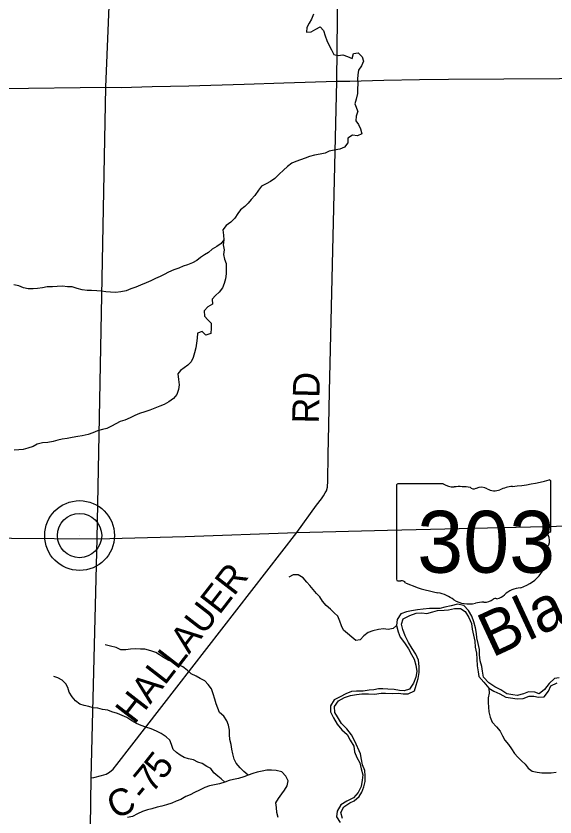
# Model space of a CAD drawing. Extents: x 1857828 to 2277390, y 930619 to 1324581.
# Drawn here: x 2045060 to 2051127, y 1176142 to 1185158 of the extents above; entities that cross this region are included whole.
import ezdxf

# ---------------------------------------------------------------- set-up
doc = ezdxf.new("R2010")
doc.units = 0
for name, color, linetype in [('GM_X_County_Road', 7, 'Continuous'), ('GM_X_County_Road_Text', 7, 'Continuous'), ('GM_X_Major_River', 7, 'Continuous'), ('GM_X_Major_River_Text', 7, 'Continuous'), ('GM_X_Minor_River', 7, 'Continuous'), ('GM_X_State_Location', 7, 'Continuous'), ('GM_X_State_Route', 7, 'Continuous'), ('GM_X_State_Shield', 7, 'Continuous'), ('GM_X_Township_Road', 7, 'Continuous'), ('GM_X_Unincorporated', 7, 'Continuous'), ('GM_X_Unincorporated_Location', 7, 'Continuous')]:
    doc.layers.add(name, color=color, linetype=linetype)

msp = doc.modelspace()

# ---------------------------------------------------------------- linework, layer by layer
at = {"layer": 'GM_X_County_Road'}
msp.add_lwpolyline([(2045906.4, 1176581.8), (2045936.7, 1176586.3), (2046022.9, 1176608.6), (2046075, 1176624.8), (2046113, 1176647), (2046155, 1176681.2), (2046194.9, 1176733.5), (2048222.8, 1179343.9), (2048442.8, 1179650.9), (2048498.7, 1179723.3), (2048522.6, 1179757.5), (2048540.5, 1179789.6), (2048554.5, 1179813.7), (2048566.3, 1179855.9), (2048570.1, 1179926.1), (2048575, 1180219), (2048581.8, 1180551.9), (2048590.4, 1180933), (2048671.5, 1184425.9), (2048694.2, 1186551.3)], dxfattribs=at)
at = {"layer": 'GM_X_Major_River'}
for points in [[(2050771.5, 1177528.1), (2050703.1, 1177508.3), (2050650.9, 1177518.5), (2050584.6, 1177528.8), (2050516.4, 1177573.2), (2050450.2, 1177605.5), (2050384, 1177651.9), (2050323.9, 1177714.3), (2050312.1, 1177782.6), (2050302.2, 1177836.8), (2050286.3, 1177899), (2050278.5, 1177967.3), (2050278.7, 1178027.5), (2050262.8, 1178093.8), (2050246.9, 1178158), (2050243.1, 1178208.2), (2050231.2, 1178272.4), (2050215.3, 1178340.7), (2050191.4, 1178401), (2050155.5, 1178467.3), (2050101.4, 1178523.7), (2050029.1, 1178536), (2049958.7, 1178520.2), (2049888.3, 1178502.4), (2049831.9, 1178490.5), (2049765.6, 1178488.8), (2049715.4, 1178488.9), (2049645, 1178483.2), (2049580.7, 1178473.3), (2049510.3, 1178461.6), (2049456, 1178449.7), (2049393.6, 1178429.8), (2049349.2, 1178365.8), (2049344.9, 1178297.6), (2049360.8, 1178227.3), (2049384.7, 1178165), (2049434.7, 1178100.6), (2049476.8, 1178034.3), (2049512.7, 1177969.9), (2049542.7, 1177919.7), (2049560.6, 1177849.4), (2049570.4, 1177781.1), (2049562.2, 1177716.9), (2049533.8, 1177648.8), (2049489.4, 1177580.8), (2049431, 1177562.9), (2049378.8, 1177565.1), (2049316.5, 1177577.3), (2049244.2, 1177581.6), (2049189.9, 1177583.8), (2049139.7, 1177584), (2049089.4, 1177574.1), (2049037.1, 1177570.3), (2048966.7, 1177558.5), (2048894.4, 1177556.7), (2048838.1, 1177552.9), (2048771.7, 1177529.1), (2048707.2, 1177495.2), (2048640.8, 1177459.3), (2048598.4, 1177393.2), (2048600.2, 1177325), (2048634.1, 1177256.6), (2048674.1, 1177188.3), (2048726.2, 1177123.9), (2048786.3, 1177069.5), (2048822.3, 1177005.2), (2048862.3, 1176938.8), (2048872.1, 1176874.6), (2048896, 1176810.3), (2048932, 1176750), (2048945.8, 1176683.7), (2048963.7, 1176617.4), (2048957.5, 1176555.2), (2048947.2, 1176485.1), (2048910.8, 1176416.9), (2048860.4, 1176358.9), (2048785.9, 1176319.1), (2048717.4, 1176279.2), (2048675, 1176207.1), (2048666.8, 1176142.9), (2048710.8, 1176080.6)], [(2048735, 1176124.6), (2048715.2, 1176192.9), (2048751.5, 1176257), (2048818, 1176302.9), (2048868.3, 1176324.8), (2048922.8, 1176370.8), (2048951.1, 1176420.8), (2048975.4, 1176480.9), (2048989.6, 1176541.1), (2048991.8, 1176605.3), (2048988, 1176663.5), (2048960.1, 1176727.8), (2048950.2, 1176788), (2048936.3, 1176854.3), (2048872.5, 1176995), (2048836.5, 1177065.3), (2048782.5, 1177133.7), (2048722.4, 1177194.1), (2048680.4, 1177268.5), (2048648.4, 1177318.8), (2048644.6, 1177385), (2048691, 1177451.1), (2048759.5, 1177487), (2048825.9, 1177510.8), (2048894.3, 1177522.6), (2048954.6, 1177528.4), (2049028.9, 1177528.2), (2049097.3, 1177523.9), (2049169.7, 1177537.7), (2049219.9, 1177535.5), (2049298.3, 1177531.2), (2049366.6, 1177535), (2049418.9, 1177528.8), (2049475.1, 1177528.6), (2049545.6, 1177562.5), (2049565.9, 1177624.6), (2049588.2, 1177700.8), (2049598.5, 1177767), (2049598.7, 1177835.2), (2049590.9, 1177907.5), (2049561, 1177975.8), (2049519, 1178040.1), (2049477, 1178106.5), (2049441, 1178182.9), (2049413.1, 1178251.2), (2049399.2, 1178313.4), (2049417.5, 1178373.6), (2049494, 1178409.4), (2049564.5, 1178437.3), (2049628.8, 1178439.1), (2049685, 1178432.8), (2049751.4, 1178452.7), (2049803.7, 1178466.6), (2049878.1, 1178470.3), (2049928.4, 1178474.1), (2049996.7, 1178490), (2050065.1, 1178487.7), (2050117.2, 1178455.4), (2050159.2, 1178387.1), (2050189.2, 1178318.7), (2050195, 1178256.5), (2050210.9, 1178190.2), (2050226.7, 1178122), (2050230.5, 1178053.7), (2050242.4, 1177987.5), (2050248.2, 1177919.2), (2050252, 1177843), (2050263.8, 1177774.7), (2050271.7, 1177722.5), (2050325.7, 1177660.1), (2050383.8, 1177593.7)], [(2051174.1, 1177707.3), (2051121.8, 1177699.5), (2051063.3, 1177643.5), (2051008.8, 1177575.5), (2050950.4, 1177527.5), (2050900.2, 1177547.8), (2050827.9, 1177550), (2050771.5, 1177528.1)], [(2050383.8, 1177593.7), (2050438, 1177557.4), (2050506.2, 1177529.1), (2050572.4, 1177490.7), (2050626.7, 1177482.5), (2050703, 1177470.2), (2050767.3, 1177476), (2050835.8, 1177503.8), (2050888, 1177501.7), (2050940.2, 1177489.4), (2051006.6, 1177495.2), (2051053, 1177557.3), (2051081.3, 1177619.4), (2051151.8, 1177651.2)]]:
    msp.add_lwpolyline(points, dxfattribs=at)
at = {"layer": 'GM_X_Minor_River'}
for points in [[(2048409.2, 1185179.2), (2048385.3, 1185123), (2048361.4, 1185076.9), (2048333.5, 1185028.7), (2048329.6, 1184976.6), (2048383.6, 1184978.6), (2048435.6, 1185008.8), (2048485.5, 1185034.9), (2048519.6, 1184994.9), (2048539.8, 1184934.8), (2048559.9, 1184882.7), (2048584, 1184826.6), (2048610.1, 1184778.5), (2048636.2, 1184726.4), (2048686.3, 1184714.5), (2048740.3, 1184720.6), (2048792.3, 1184702.6), (2048842.4, 1184680.6), (2048858.2, 1184734.8), (2048912.2, 1184742.8), (2048958.3, 1184700.8), (2048972.5, 1184650.7), (2048948.6, 1184598.6), (2048916.7, 1184550.4), (2048906.8, 1184496.2), (2048904.9, 1184446.1), (2048907, 1184394), (2048905.2, 1184337.9), (2048905.3, 1184285.8), (2048887.4, 1184223.6), (2048875.6, 1184169.4), (2048908.5, 1184085.1)], [(2048909.5, 1184087.5), (2048889.2, 1184031.4), (2048885, 1183979.2), (2048917.1, 1183937), (2048939, 1183888.7), (2048952.9, 1183830.5), (2048902.6, 1183810.6), (2048846.3, 1183816.8), (2048795.9, 1183784.9), (2048793.7, 1183730.7), (2048757.4, 1183680.7), (2048705, 1183660.8), (2048640.6, 1183649), (2048586.3, 1183635.2), (2048540, 1183615.3), (2048483.6, 1183601.5), (2048421.2, 1183593.7), (2048364.9, 1183575.8), (2048314.5, 1183560), (2048264.2, 1183540.1), (2048211.8, 1183520.2), (2048163.5, 1183500.3), (2048117.1, 1183464.4), (2048070.7, 1183422.4), (2048022.3, 1183376.5), (2047971.9, 1183330.5), (2047925.5, 1183296.6), (2047877.2, 1183270.7), (2047822.8, 1183242.8), (2047790.5, 1183198.7), (2047750.1, 1183138.7), (2047707.7, 1183092.7), (2047673.4, 1183052.7), (2047635, 1183014.7), (2047586.6, 1182976.8), (2047558.4, 1182934.7), (2047522, 1182884.7), (2047479.6, 1182838.7), (2047425.2, 1182800.8), (2047388.8, 1182752.8), (2047396.7, 1182690.5), (2047398.5, 1182640.3)], [(2047398.5, 1182640.3), (2047368.2, 1182598.3), (2047321.9, 1182564.4), (2047267.5, 1182532.5), (2047225.1, 1182496.5), (2047182.8, 1182468.6), (2047138.4, 1182438.6), (2047096.1, 1182406.7), (2047047.8, 1182378.8), (2046991.4, 1182356.9), (2046941, 1182341.1), (2046892.7, 1182319.2), (2046836.3, 1182301.3), (2046777.9, 1182275.5), (2046727.6, 1182247.6), (2046681.2, 1182227.7), (2046630.9, 1182201.8), (2046578.5, 1182175.9), (2046526.2, 1182156), (2046459.7, 1182128.2), (2046407.3, 1182104.3), (2046351, 1182088.5), (2046298.6, 1182066.6), (2046240.3, 1182054.8), (2046181.9, 1182045), (2046125.6, 1182051.2), (2046071.3, 1182053.4), (2046021.1, 1182059.6), (2045968.8, 1182065.8), (2045910.5, 1182070.1), (2045860.2, 1182070.3), (2045803.9, 1182076.5), (2045749.7, 1182090.8), (2045693.4, 1182111.1), (2045641.1, 1182111.2), (2045582.8, 1182115.5), (2045524.5, 1182113.7), (2045470.2, 1182109.9), (2045409.9, 1182108.1), (2045357.5, 1182100.3), (2045303.2, 1182092.5), (2045252.9, 1182088.7), (2045196.6, 1182086.9), (2045144.4, 1182099.1), (2045092.1, 1182119.4), (2045033.9, 1182131.6)], [(2047398.5, 1182640.3), (2047390.3, 1182582.2), (2047402.2, 1182525.9), (2047396, 1182473.8), (2047407.9, 1182419.6), (2047425.8, 1182371.3), (2047427.6, 1182315.1), (2047425.4, 1182256.9), (2047419.2, 1182200.8), (2047403, 1182148.6), (2047384.7, 1182098.5), (2047346.3, 1182050.5), (2047306, 1182010.6), (2047269.7, 1181970.6), (2047271.5, 1181916.4), (2047221.1, 1181886.4), (2047176.7, 1181840.5), (2047180.6, 1181780.2), (2047220.6, 1181737.9), (2047258.7, 1181699.7), (2047258.5, 1181645.5), (2047254.3, 1181585.3), (2047198, 1181567.4), (2047155.9, 1181607.7), (2047103.5, 1181587.9), (2047099.3, 1181533.7), (2047091.1, 1181477.6), (2047082.9, 1181423.4), (2047070.6, 1181367.3), (2047054.3, 1181313.1), (2047030.1, 1181265.1), (2046993.7, 1181229.1), (2046953.4, 1181197.1), (2046911.1, 1181169.2), (2046880.8, 1181129.2), (2046888.6, 1181066.9), (2046896.5, 1181006.7), (2046890.3, 1180952.5), (2046872, 1180898.4), (2046831.6, 1180854.4), (2046781.2, 1180814.5), (2046728.9, 1180786.6), (2046678.5, 1180764.7), (2046624.1, 1180742.8), (2046567.8, 1180721), (2046511.4, 1180703.1), (2046451, 1180683.3), (2046398.6, 1180661.4), (2046346.3, 1180633.5), (2046285.8, 1180607.7), (2046233.5, 1180595.8), (2046185.2, 1180565.9), (2046134.8, 1180540), (2046082.4, 1180516.1), (2046032.1, 1180502.3), (2045975.8, 1180488.4), (2045925.4, 1180466.6), (2045873.1, 1180448.7), (2045806.6, 1180430.9), (2045754.3, 1180425.1), (2045694, 1180413.3), (2045637.6, 1180403.4), (2045581.3, 1180393.6), (2045531, 1180383.8), (2045476.6, 1180367.9), (2045418.3, 1180358.1), (2045359.9, 1180352.3), (2045299.6, 1180340.5), (2045253.2, 1180312.6), (2045194.8, 1180292.8), (2045142.5, 1180276.9), (2045092.2, 1180275.1), (2045037.9, 1180271.3)], [(2049344.8, 1178297.6), (2049344.9, 1178297.6), (2049344.9, 1178297.6), (2049306.9, 1178262.1), (2049250.5, 1178252.3), (2049198.3, 1178258.6), (2049141.9, 1178252.7), (2049075.5, 1178238.9), (2049023.2, 1178219.1), (2048976.8, 1178181.1), (2048934.4, 1178135.1), (2048884.1, 1178129.3), (2048840, 1178167.6), (2048791.9, 1178205.9), (2048747.8, 1178246.2), (2048725.8, 1178294.5), (2048703.8, 1178346.7), (2048681.9, 1178401), (2048639.8, 1178439.3), (2048599.7, 1178479.6), (2048551.6, 1178521.9), (2048511.5, 1178572.2), (2048481.5, 1178618.5), (2048443.4, 1178658.8), (2048403.3, 1178701.1), (2048367.3, 1178747.4), (2048333.2, 1178785.6), (2048291.2, 1178836), (2048237, 1178866.3), (2048178.6, 1178868.5), (2048130.3, 1178840.6)], [(2047674.6, 1176612.8), (2047626.5, 1176655.1), (2047582.3, 1176695.4), (2047538.3, 1176747.8), (2047516.3, 1176794), (2047500.4, 1176852.2), (2047488.5, 1176906.5), (2047482.7, 1176958.7), (2047466.7, 1177012.9), (2047464.9, 1177069.1), (2047463.1, 1177119.3), (2047453.2, 1177177.5), (2047433.3, 1177225.8), (2047399.2, 1177276.1), (2047351.1, 1177316.4), (2047331.1, 1177366.6), (2047313.2, 1177416.9), (2047299.3, 1177467.1), (2047279.4, 1177529.4), (2047259.4, 1177583.6), (2047221.4, 1177632), (2047185.3, 1177674.2), (2047133.1, 1177700.5), (2047089, 1177726.8), (2047032.8, 1177755.1), (2046988.6, 1177795.4), (2046938.5, 1177833.7), (2046884.3, 1177860), (2046832.1, 1177886.3), (2046779.8, 1177904.6), (2046721.6, 1177936.9), (2046675.5, 1177967.2), (2046633.3, 1177995.4), (2046577.1, 1178013.7), (2046510.8, 1178032), (2046460.5, 1178030.2), (2046406.2, 1178036.4), (2046347.9, 1178032.7), (2046297.6, 1178022.8), (2046241.3, 1178023), (2046187.1, 1178051.3), (2046122.8, 1178065.6), (2046064.5, 1178079.9)], [(2047408.9, 1176533.5), (2047370.8, 1176571.8), (2047330.7, 1176602), (2047286.6, 1176640.3), (2047252.5, 1176686.6), (2047208.4, 1176710.9), (2047156.2, 1176743.2), (2047105.9, 1176759.4), (2047057.8, 1176783.7), (2047001.5, 1176798), (2046953.3, 1176812.2), (2046907.1, 1176836.5), (2046865, 1176866.7), (2046828.9, 1176903), (2046811, 1176957.2), (2046791, 1177007.5), (2046750.9, 1177045.8), (2046694.7, 1177080.1), (2046640.5, 1177108.4), (2046582.3, 1177132.7), (2046522, 1177155), (2046467.8, 1177173.3), (2046415.5, 1177193.6), (2046363.4, 1177225.9), (2046309.2, 1177262.2), (2046255, 1177284.5), (2046202.7, 1177306.8), (2046140.5, 1177327.1), (2046092.3, 1177343.3), (2046034, 1177353.6), (2045979.7, 1177367.8), (2045927.4, 1177372), (2045879.2, 1177386.3), (2045829, 1177396.5), (2045776.7, 1177410.7), (2045730.6, 1177451), (2045692.5, 1177495.3), (2045658.5, 1177545.6), (2045644.6, 1177597.9), (2045620.6, 1177642.1), (2045580.5, 1177682.4), (2045532.3, 1177706.7), (2045484.1, 1177722.9)], [(2050383.8, 1177593.7), (2050386.4, 1177535.6), (2050374.2, 1177483.4), (2050376, 1177431.2), (2050379.9, 1177379.1), (2050383.7, 1177324.9), (2050397.6, 1177264.6), (2050421.6, 1177208.3), (2050467.7, 1177156), (2050509.7, 1177107.6), (2050537.7, 1177057.4), (2050563.7, 1177005.1), (2050603.8, 1176958.8), (2050637.8, 1176910.5), (2050669.8, 1176858.2), (2050709.9, 1176813.9), (2050752, 1176775.6), (2050792.1, 1176737.3), (2050826.1, 1176691), (2050872.2, 1176658.7), (2050926.5, 1176646.5), (2050980.8, 1176640.3), (2051033.1, 1176638.1), (2051085.4, 1176639.9), (2051139.7, 1176645.7)], [(2048012.9, 1176137.9), (2047997, 1176192.1), (2047993.2, 1176250.3), (2047983.3, 1176300.5), (2048015.6, 1176350.6), (2048052, 1176402.6), (2048082.3, 1176442.6), (2048110.6, 1176492.7), (2048124.9, 1176548.8), (2048096.9, 1176603.1), (2048050.8, 1176649.5), (2047988.5, 1176665.8), (2047936.2, 1176668), (2047883.9, 1176668.2), (2047831.6, 1176656.3), (2047773.2, 1176646.5), (2047724.9, 1176630.6), (2047674.6, 1176612.8), (2047626.3, 1176592.9), (2047565.9, 1176575.1), (2047509.5, 1176565.2), (2047461.2, 1176551.4), (2047408.9, 1176533.5), (2047352.5, 1176515.7), (2047296.2, 1176503.8), (2047239.8, 1176494), (2047185.5, 1176472.2), (2047127, 1176444.3), (2047070.6, 1176418.4), (2047022.3, 1176392.5), (2046972, 1176372.6), (2046915.6, 1176340.7), (2046863.2, 1176320.9), (2046812.8, 1176299), (2046754.5, 1176279.1), (2046700.1, 1176263.3), (2046649.8, 1176251.5), (2046589.4, 1176235.6), (2046539.1, 1176221.8), (2046482.7, 1176203.9), (2046426.3, 1176178.1), (2046369.9, 1176148.2), (2046315.6, 1176136.3)]]:
    msp.add_lwpolyline(points, dxfattribs=at)
at = {"layer": 'GM_X_State_Route'}
for points in [[(2045973.7, 1179274.4), (2045973.7, 1179274.4), (2046070.8, 1184357.5), (2046217.8, 1187911.3), (2046227.8, 1188639.9), (2046230.5, 1189113.8)], [(2051013.3, 1179411), (2052569.2, 1179458.4), (2052835.1, 1179467.4)], [(2039896, 1179331), (2040328.8, 1179328.3), (2041157.8, 1179324.8), (2043046.6, 1179314.3), (2044058.8, 1179301.3), (2045008.5, 1179279.8), (2045973.7, 1179274.4), (2046963.3, 1179301.3), (2048222.8, 1179343.9), (2049243.7, 1179369.9), (2051012.2, 1179410.9), (2051013.3, 1179411)], [(2046378.8, 1160192.3), (2046410.2, 1162004.7), (2046516.3, 1165826.4), (2046535, 1166343.1), (2046647.5, 1167236.5), (2046610, 1167430.1), (2046547.5, 1167630.1), (2045903, 1168748.9), (2045836.8, 1168919.4), (2045800.7, 1169120), (2045805.6, 1169461.6), (2045875.1, 1174371.2), (2045906.4, 1176581.8), (2045973.7, 1179274.4)]]:
    msp.add_lwpolyline(points, dxfattribs=at)
at = {"layer": 'GM_X_State_Shield'}
for p, q in [((2049342, 1179874), (2049342, 1178817.4)), ((2049868.8, 1179892.2), (2049359.1, 1179892.2)), ((2051082.2, 1179365.7), (2051082.2, 1179918.4)), ((2051082, 1179365.8), (2051082.2, 1179365.7))]:
    msp.add_line(p, q, dxfattribs=at)
for centre, major_axis, start_param, end_param in [((2049361.9, 1179876.3), (20.2, 0), 1.712693, 3.28349), ((2049990.1, 1180014.9), (195.5, 0), 4.042523, 4.731795), ((2050462.3, 1181332.8), (1845.5, 0), 4.814394, 5.042369), ((2051062.9, 1179920.7), (19.4, 0), 6.141152, 7.989035), ((2050055, 1179299), (702, 0), 1.404758, 1.657858), ((2050214.3, 1179881.8), (56.4, 0), 3.836095, 5.185415), ((2050297.2, 1179759.6), (117.3, 0), 0.950623, 2.079405), ((2050448.5, 1179927.1), (141.1, 0), 4.081561, 5.145723), ((2050697.7, 1179569.5), (371.3, 0), 1.699011, 2.107814), ((2051077.7, 1179325.1), (30, 0), 1.883978, 3.671073), ((2051061.5, 1179363.5), (20.7, 0), 5.05454, 6.418171), ((2050887, 1179255.2), (180, 0), 5.934695, 6.695948), ((2051151.6, 1179134.3), (130.9, 0), 2.387724, 3.262537), ((2050565.7, 1179064), (461.6, 0), 5.101752, 6.440018), ((2049362.1, 1178815.1), (20.3, 0), 3.00124, 4.508301), ((2049365.2, 1178923.2), (155.2, 0), 4.665946, 4.897461), ((2049397, 1178756.4), (56, 0), 0.519207, 1.627899), ((2050103.6, 1179705.8), (1332.7, 0), 4.195997, 4.488961), ((2050760.3, 1178520.8), (252.8, 0), 1.647645, 2.488434), ((2049706.2, 1178342.7), (417, 0), 0.823519, 1.323587), ((2050457, 1178569.7), (39.7, 0), 1.147584, 2.315152), ((2050440, 1178715), (149.1, 0), 4.937069, 5.64225), ((2050157.2, 1178751.2), (264.6, 0), 4.026481, 4.996735), ((2050310.1, 1178385.9), (217.4, 0), 1.495662, 1.94098), ((2050329.4, 1178672.1), (141, 0), 4.691044, 5.507374)]:
    msp.add_ellipse(centre, major_axis=major_axis, ratio=0.8, start_param=start_param, end_param=end_param, dxfattribs=at)
at = {"layer": 'GM_X_Township_Road'}
for points in [[(2046070.8, 1184357.5), (2046070.8, 1184357.5), (2046242.4, 1184355.5), (2046592.2, 1184364.7), (2047004.1, 1184374.1), (2047627.9, 1184392.3), (2048075.7, 1184407.9), (2048671.5, 1184425.9)], [(2048671.5, 1184425.9), (2048817.5, 1184426.4), (2049201.3, 1184435.8), (2049601.2, 1184443.2), (2049929.1, 1184446.3), (2051800.5, 1184458.7)], [(2040984.3, 1184264.6), (2041219.8, 1184269.8), (2041343.9, 1184272.6), (2041831.7, 1184282.3), (2042205.6, 1184283.6), (2042291.6, 1184285.9), (2042365.5, 1184290.1), (2042443.5, 1184294.4), (2042513.5, 1184298.6), (2042611.5, 1184299), (2043139.3, 1184302.8), (2044912.7, 1184340.9), (2046070.8, 1184357.5)]]:
    msp.add_lwpolyline(points, dxfattribs=at)
at = {"layer": 'GM_X_Unincorporated'}
for radius in [392.8, 249]:
    msp.add_circle((2045775.8, 1179310), radius, dxfattribs=at)
at = {"layer": 'GM_X_Unincorporated_Location'}
msp.add_line((2045775.8, 1179310), (2045775.8, 1179310), dxfattribs=at)

# ---------------------------------------------------------------- texts
at = {"layer": 'GM_X_County_Road_Text'}
for s, rotation, p in [('RD', 88.51936, (2048467.5, 1180568.3)), ('HALLAUER', 52.23673, (2046393.3, 1177174.8)), ('5', 51.74031, (2046713.6, 1176547.4)), ('7', 50.5214, (2046591.8, 1176399.3)), ('C', 24.27793, (2046170.4, 1176112.8)), ('-', 50.36062, (2046512.6, 1176303.7))]:
    msp.add_text(s, height=300, rotation=rotation, dxfattribs=at).set_placement(p)
at = {"layer": 'GM_X_Major_River_Text'}
msp.add_text('Black', height=500.24, rotation=24.91011, dxfattribs=at).set_placement((2050419.3, 1177932.5))
at = {"layer": 'GM_X_State_Location'}
for s in ['s', 'r']:
    msp.add_text(s, height=1, dxfattribs=at).set_placement((2050192.5, 1179275.5))
msp.add_text('303', height=1, rotation=0.00001, dxfattribs=at).set_placement((2049839.5, 1179202.7))
at = {"layer": 'GM_X_State_Shield'}
msp.add_text('303', height=696.1, dxfattribs=at).set_placement((2049576.2, 1178891.9))

doc.saveas('drawing.dxf')
